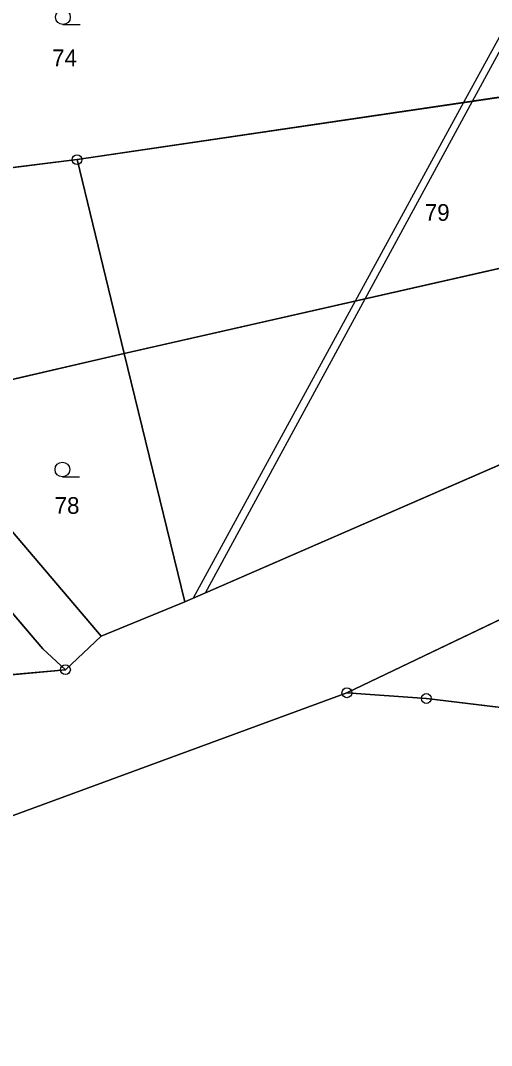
# Model space of a CAD drawing. Extents: x -689422 to -685210, y -987725 to -982160.
# Drawn here: x -685931.9 to -685883.9, y -987287.3 to -987183 of the extents above; entities that cross this region are included whole.
import ezdxf

# ---------------------------------------------------------------- set-up
doc = ezdxf.new("R2010")
doc.units = 0
for name, color, linetype in [('KN_Hranice obce', 7, 'Continuous'), ('KN_Hranice_katastrální území', 7, 'Continuous'), ('KN_Hranice_parcel', 7, 'Continuous'), ('KN_Parcelni cisla', 7, 'Continuous'), ('KN_Polygon parcely', 7, 'Continuous'), ('KN_POZEMKY_ORNA PUDA', 7, 'Continuous'), ('KN_POZEMKY_OSTATNI PLOCHA', 7, 'Continuous'), ('KN_POZEMKY_TTP', 7, 'Continuous'), ('KN_POZEMKY_ZAHRADA', 7, 'Continuous'), ('KN_VYUZITI_16_ostatni plocha_silnice', 7, 'Continuous'), ('KN_VYUZITI_17_ostatni plocha_ostatni komunikace', 7, 'Continuous'), ('KN_Věcná břemena k části', 7, 'Continuous'), ('KN_Značky bodu BP', 7, 'Continuous'), ('KN_Značky kultur', 7, 'Continuous')]:
    doc.layers.add(name, color=color, linetype=linetype)

msp = doc.modelspace()

# ---------------------------------------------------------------- linework, layer by layer
at = {"layer": 'KN_Hranice obce'}
msp.add_lwpolyline([(-686182.89, -987341.3), (-686159.47, -987325.86), (-686150.38, -987319.87), (-686111.71, -987331.2), (-686090.37, -987312.43), (-686080.39, -987304.26), (-686067.7, -987292.33), (-686060.67, -987287.94), (-686033.22, -987283.79), (-686019.63, -987280.42), (-685942.73, -987285.62), (-685941.75, -987283.32), (-685936.03, -987269.95), (-685933.61, -987264.29), (-685898.62, -987251.44), (-685890.53, -987252.02), (-685797.18, -987263.31)], dxfattribs=at)
at = {"layer": 'KN_Hranice_katastrální území'}
msp.add_lwpolyline([(-686182.89, -987341.3), (-686159.47, -987325.86), (-686150.38, -987319.87), (-686111.71, -987331.2), (-686090.37, -987312.43), (-686080.39, -987304.26), (-686067.7, -987292.33), (-686060.67, -987287.94), (-686033.22, -987283.79), (-686019.63, -987280.42), (-685942.73, -987285.62), (-685941.75, -987283.32), (-685936.03, -987269.95), (-685933.61, -987264.29), (-685898.62, -987251.44), (-685890.53, -987252.02), (-685797.18, -987263.31)], dxfattribs=at)
at = {"layer": 'KN_Hranice_parcel'}
for p, q in [((-685960.89, -987201.48), (-685926.1, -987197.19)), ((-685926.1, -987197.19), (-685921.29, -987216.92)), ((-685921.29, -987216.92), (-685832.5, -987196.79)), ((-685826.51, -987203.66), (-685915.14, -987242.18)), ((-685898.62, -987251.44), (-685802.15, -987205.31)), ((-685945.14, -987222.44), (-685921.29, -987216.92)), ((-685921.29, -987216.92), (-685915.14, -987242.18)), ((-685915.14, -987242.18), (-685923.64, -987245.68)), ((-685923.64, -987245.68), (-685927.28, -987249.09)), ((-685933.61, -987264.29), (-685898.62, -987251.44)), ((-685898.62, -987251.44), (-685890.53, -987252.02))]:
    msp.add_line(p, q, dxfattribs=at)
for points in [[(-685926.1, -987197.19), (-685880.36, -987190.44), (-685876.38, -987185.1)], [(-685927.28, -987249.09), (-685929.58, -987246.96), (-685952.43, -987220.24), (-685952.88, -987219.84), (-685955.84, -987214.78)], [(-685923.64, -987245.68), (-685933.82, -987233.71), (-685945.14, -987222.44)], [(-685927.28, -987249.09), (-685938.69, -987250.14), (-685956.08, -987253.52), (-685994.44, -987256.56)], [(-685890.53, -987252.02), (-685797.18, -987263.31), (-685757.95, -987272.16), (-685722.71, -987270.58)]]:
    msp.add_lwpolyline(points, dxfattribs=at)
at = {"layer": 'KN_Polygon parcely'}
for points in [[(-685960.89, -987201.48), (-685926.1, -987197.19), (-685880.36, -987190.44), (-685876.38, -987185.1), (-685875.57, -987176.02), (-685883.52, -987174.32), (-685916.46, -987171.35), (-685946.25, -987169.37), (-685969.3, -987168.61), (-685981.57, -987168.02), (-685982.46, -987173.37), (-685973.57, -987185.47)], [(-685933.82, -987233.71), (-685945.14, -987222.44), (-685960.89, -987201.48), (-685973.57, -987185.47), (-685982.46, -987173.37), (-685984.83, -987175.34), (-685972.12, -987193.01), (-685967.56, -987198.51), (-685960.15, -987207.9), (-685957.92, -987210.73), (-685955.84, -987214.78), (-685952.88, -987219.84), (-685952.43, -987220.24), (-685929.58, -987246.96), (-685927.28, -987249.09), (-685923.64, -987245.68)], [(-685848.05, -987188.13), (-685865.03, -987182.48), (-685876.38, -987185.1), (-685880.36, -987190.44), (-685926.1, -987197.19), (-685921.29, -987216.92), (-685832.5, -987196.79)], [(-685945.14, -987222.44), (-685921.29, -987216.92), (-685926.1, -987197.19), (-685960.89, -987201.48)], [(-685832.5, -987196.79), (-685921.29, -987216.92), (-685915.14, -987242.18), (-685826.51, -987203.66), (-685823.75, -987201.66)], [(-685802.15, -987205.31), (-685898.62, -987251.44), (-685890.53, -987252.02), (-685797.18, -987263.31), (-685757.95, -987272.16), (-685722.71, -987270.58)], [(-685952.43, -987220.24), (-685952.88, -987219.84), (-685955.84, -987214.78), (-685976.19, -987221.02), (-686000.67, -987228.51), (-686000.05, -987230.86), (-685994.44, -987256.56), (-685956.08, -987253.52), (-685938.69, -987250.14), (-685927.28, -987249.09), (-685929.58, -987246.96)], [(-685923.64, -987245.68), (-685915.14, -987242.18), (-685921.29, -987216.92), (-685945.14, -987222.44), (-685933.82, -987233.71)]]:
    msp.add_lwpolyline(points, close=True, dxfattribs=at)
for points in [[(-685826.51, -987203.66), (-685915.14, -987242.18), (-685923.64, -987245.68), (-685927.28, -987249.09), (-685938.69, -987250.14), (-685956.08, -987253.52), (-685994.44, -987256.56), (-686020.8, -987258.73), (-686030.62, -987259.58), (-686072.79, -987266.16), (-686104.29, -987271.96), (-686132.49, -987279.5), (-686146.34, -987282.95), (-686171.04, -987294.97), (-686215.08, -987325.08)], [(-685955.44, -987266.22), (-685933.61, -987264.29), (-685898.62, -987251.44), (-685802.15, -987205.31)]]:
    msp.add_lwpolyline(points, dxfattribs=at)
at = {"layer": 'KN_POZEMKY_ORNA PUDA'}
for p, q in [((-685926.1, -987197.19), (-685880.36, -987190.44)), ((-685921.29, -987216.92), (-685926.1, -987197.19)), ((-685832.5, -987196.79), (-685921.29, -987216.92))]:
    msp.add_line(p, q, dxfattribs=at)
at = {"layer": 'KN_POZEMKY_OSTATNI PLOCHA'}
for p, q in [((-685915.14, -987242.18), (-685826.51, -987203.66)), ((-685802.15, -987205.31), (-685898.62, -987251.44)), ((-685929.58, -987246.96), (-685952.43, -987220.24)), ((-685933.82, -987233.71), (-685923.64, -987245.68)), ((-685923.64, -987245.68), (-685915.14, -987242.18)), ((-685927.28, -987249.09), (-685923.64, -987245.68)), ((-685923.64, -987245.68), (-685927.28, -987249.09)), ((-685927.28, -987249.09), (-685929.58, -987246.96)), ((-685938.69, -987250.14), (-685927.28, -987249.09)), ((-685898.62, -987251.44), (-685933.61, -987264.29))]:
    msp.add_line(p, q, dxfattribs=at)
at = {"layer": 'KN_POZEMKY_TTP'}
for p, q in [((-685921.29, -987216.92), (-685832.5, -987196.79)), ((-685826.51, -987203.66), (-685915.14, -987242.18)), ((-685898.62, -987251.44), (-685802.15, -987205.31)), ((-685915.14, -987242.18), (-685921.29, -987216.92)), ((-685890.53, -987252.02), (-685898.62, -987251.44)), ((-685797.18, -987263.31), (-685890.53, -987252.02))]:
    msp.add_line(p, q, dxfattribs=at)
at = {"layer": 'KN_POZEMKY_ZAHRADA'}
for p, q in [((-685880.36, -987190.44), (-685926.1, -987197.19)), ((-685926.1, -987197.19), (-685960.89, -987201.48)), ((-685960.89, -987201.48), (-685926.1, -987197.19)), ((-685926.1, -987197.19), (-685921.29, -987216.92)), ((-685945.14, -987222.44), (-685921.29, -987216.92)), ((-685921.29, -987216.92), (-685945.14, -987222.44)), ((-685921.29, -987216.92), (-685915.14, -987242.18)), ((-685952.43, -987220.24), (-685929.58, -987246.96)), ((-685923.64, -987245.68), (-685933.82, -987233.71)), ((-685915.14, -987242.18), (-685923.64, -987245.68)), ((-685929.58, -987246.96), (-685927.28, -987249.09)), ((-685927.28, -987249.09), (-685938.69, -987250.14))]:
    msp.add_line(p, q, dxfattribs=at)
at = {"layer": 'KN_VYUZITI_16_ostatni plocha_silnice'}
for p, q in [((-685915.14, -987242.18), (-685826.51, -987203.66)), ((-685802.15, -987205.31), (-685898.62, -987251.44)), ((-685923.64, -987245.68), (-685915.14, -987242.18)), ((-685927.28, -987249.09), (-685923.64, -987245.68)), ((-685938.69, -987250.14), (-685927.28, -987249.09)), ((-685898.62, -987251.44), (-685933.61, -987264.29))]:
    msp.add_line(p, q, dxfattribs=at)
at = {"layer": 'KN_VYUZITI_17_ostatni plocha_ostatni komunikace'}
for p, q in [((-685929.58, -987246.96), (-685952.43, -987220.24)), ((-685933.82, -987233.71), (-685923.64, -987245.68)), ((-685923.64, -987245.68), (-685927.28, -987249.09)), ((-685927.28, -987249.09), (-685929.58, -987246.96))]:
    msp.add_line(p, q, dxfattribs=at)
at = {"layer": 'KN_Věcná břemena k části'}
for points in [[(-685886.74, -987191.38), (-685885.82, -987191.25), (-685877.34, -987175.64), (-685878.06, -987175.49)], [(-685914.29, -987241.81), (-685913.02, -987241.26), (-685896.76, -987211.36), (-685885.82, -987191.25), (-685886.74, -987191.38), (-685897.78, -987211.59)]]:
    msp.add_lwpolyline(points, close=True, dxfattribs=at)
at = {"layer": 'KN_Značky bodu BP'}
for centre, radius in [((-685926.1, -987197.19), 0.5), ((-685926.1, -987197.19), 0.0303), ((-685927.28, -987249.09), 0.5), ((-685927.28, -987249.09), 0.0303), ((-685898.62, -987251.44), 0.5), ((-685898.62, -987251.44), 0.0303), ((-685890.53, -987252.02), 0.5), ((-685890.53, -987252.02), 0.0303)]:
    msp.add_circle(centre, radius, dxfattribs=at)
at = {"layer": 'KN_Značky kultur'}
for p, q in [((-685927.54, -987183.44), (-685925.79, -987183.44)), ((-685927.59, -987229.47), (-685925.84, -987229.47))]:
    msp.add_line(p, q, dxfattribs=at)
for centre in [(-685927.54, -987182.69), (-685927.59, -987228.72)]:
    msp.add_circle(centre, 0.75, dxfattribs=at)

# ---------------------------------------------------------------- texts
at = {"layer": 'KN_Parcelni cisla'}
for s, p in [('74', (-685928.64, -987187.68)), ('79', (-685890.69, -987203.41)), ('78', (-685928.38, -987233.23))]:
    msp.add_text(s, height=1.7, dxfattribs=at).set_placement(p)

doc.saveas('drawing.dxf')
